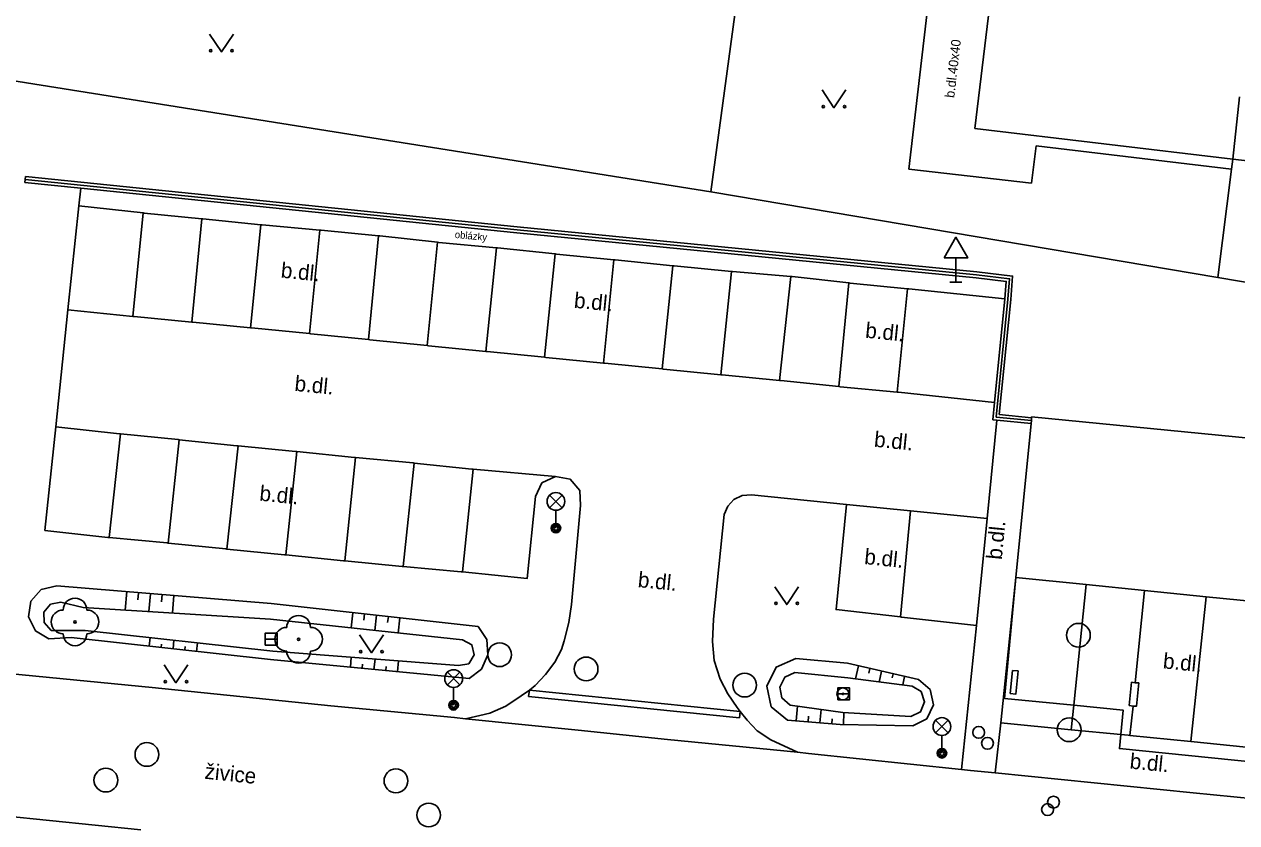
# Model space of a CAD drawing. Extents: x -598233 to -596890, y -1157848 to -1156431.
# Drawn here: x -597843.7 to -597792.6, y -1156874 to -1156840.4 of the extents above; entities that cross this region are included whole.
import ezdxf

# ---------------------------------------------------------------- set-up
doc = ezdxf.new("R2010")
doc.units = 0
for name, color, linetype in [('Level 10', 7, 'Continuous'), ('Level 11', 7, 'Continuous'), ('Level 14', 7, 'Continuous'), ('Level 15', 7, 'Continuous'), ('Level 22', 7, 'Continuous'), ('Level 24', 7, 'Continuous'), ('Level 25', 7, 'Continuous'), ('Level 27', 7, 'Continuous'), ('Level 28', 7, 'Continuous'), ('Level 33', 7, 'Continuous'), ('Level 34', 7, 'Continuous'), ('Level 36', 7, 'Continuous'), ('Level 40', 7, 'Continuous'), ('Level 5', 7, 'Continuous'), ('Level 7', 7, 'Continuous')]:
    doc.layers.add(name, color=color, linetype=linetype)

msp = doc.modelspace()

# ---------------------------------------------------------------- linework, layer by layer
at = {"layer": 'Level 10'}
for points in [[(-597822.13, -1156860.26), (-597822.48, -1156863.71), (-597825.21, -1156863.43), (-597825.26, -1156863.43), (-597827.7, -1156863.21), (-597827.75, -1156863.21), (-597830.17, -1156862.97), (-597830.22, -1156862.97), (-597832.65, -1156862.72), (-597832.7, -1156862.71), (-597835.13, -1156862.47), (-597835.18, -1156862.46), (-597837.6, -1156862.22), (-597837.65, -1156862.21), (-597840.09, -1156861.98), (-597840.14, -1156861.98), (-597842.8, -1156861.69), (-597842.34, -1156857.33), (-597841.83, -1156852.4), (-597841.37, -1156848.02), (-597841.29, -1156847.28)], [(-597803.56, -1156865.69), (-597803.11, -1156861.19), (-597802.7, -1156857.05)], [(-597822.13, -1156860.26), (-597821.86, -1156859.69), (-597821.29, -1156859.41), (-597820.67, -1156859.53), (-597820.26, -1156860.01), (-597820.23, -1156860.64)], [(-597814.18, -1156861.02), (-597814.03, -1156860.66), (-597813.77, -1156860.38), (-597813.42, -1156860.21), (-597813.03, -1156860.19)], [(-597813.03, -1156860.19), (-597809.03, -1156860.59)], [(-597820.23, -1156860.64), (-597820.61, -1156864.81), (-597820.72, -1156865.56), (-597820.92, -1156866.34), (-597821.04, -1156866.7), (-597821.31, -1156867.24), (-597821.71, -1156867.76), (-597822.15, -1156868.22), (-597822.39, -1156868.41), (-597822.74, -1156868.65), (-597823.38, -1156869.08), (-597824.05, -1156869.38), (-597825.08, -1156869.62)], [(-597803.56, -1156865.69), (-597806.71, -1156865.34), (-597806.76, -1156865.33), (-597809.47, -1156865.02), (-597809.03, -1156860.59)], [(-597811.1, -1156871.03), (-597812.22, -1156870.51), (-597812.8, -1156870.12), (-597813.22, -1156869.67), (-597813.51, -1156869.31), (-597813.64, -1156869.14), (-597814.03, -1156868.57), (-597814.35, -1156867.95), (-597814.6, -1156867.17), (-597814.68, -1156866.37), (-597814.63, -1156865.42), (-597814.18, -1156861.02)], [(-597801.89, -1156863.67), (-597802.53, -1156869.79), (-597802.76, -1156871.9)], [(-597847.09, -1156867.44), (-597838.28, -1156868.3)], [(-597838.28, -1156868.3), (-597830.75, -1156869.07)], [(-597825.55, -1156869.56), (-597830.75, -1156869.07)], [(-597825.08, -1156869.62), (-597825.55, -1156869.56)], [(-597810.63, -1156871.08), (-597811.1, -1156871.03)], [(-597810.63, -1156871.08), (-597804.18, -1156871.76), (-597803.8, -1156871.8), (-597802.76, -1156871.9)]]:
    msp.add_lwpolyline(points, dxfattribs=at)
at = {"layer": 'Level 11'}
for points in [[(-597806.4, -1156846.48), (-597805.48, -1156838.52)], [(-597801.04, -1156845.5), (-597801.23, -1156847.07)], [(-597792.81, -1156846.47), (-597801.04, -1156845.5)], [(-597784.3, -1156847.03), (-597792.76, -1156846.06)], [(-597801.23, -1156847.07), (-597806.4, -1156846.48)], [(-597843.62, -1156846.79), (-597822.9, -1156848.91), (-597803.54, -1156850.8), (-597802.03, -1156850.98), (-597802.11, -1156851.96), (-597802.6, -1156856.81)], [(-597841.37, -1156848.02), (-597838.66, -1156848.32), (-597838.61, -1156848.33), (-597836.19, -1156848.57), (-597836.14, -1156848.57), (-597833.7, -1156848.82), (-597833.65, -1156848.82), (-597831.21, -1156849.04), (-597831.16, -1156849.04), (-597828.74, -1156849.28), (-597828.69, -1156849.29), (-597826.26, -1156849.55), (-597826.21, -1156849.56), (-597823.78, -1156849.79), (-597823.73, -1156849.79), (-597821.3, -1156850.04), (-597821.25, -1156850.05), (-597818.83, -1156850.29), (-597818.78, -1156850.29), (-597816.34, -1156850.54), (-597816.29, -1156850.55), (-597813.88, -1156850.79), (-597813.83, -1156850.79), (-597811.37, -1156850.99), (-597811.32, -1156850.99), (-597808.93, -1156851.26), (-597808.88, -1156851.27), (-597806.46, -1156851.51), (-597806.41, -1156851.52), (-597802.36, -1156851.94)], [(-597838.66, -1156848.32), (-597839.09, -1156852.68)], [(-597836.61, -1156852.92), (-597836.19, -1156848.57)], [(-597833.7, -1156848.82), (-597834.14, -1156853.16)], [(-597831.65, -1156853.4), (-597831.21, -1156849.04)], [(-597828.74, -1156849.28), (-597829.16, -1156853.65)], [(-597826.69, -1156853.9), (-597826.26, -1156849.55)], [(-597823.78, -1156849.79), (-597824.22, -1156854.15)], [(-597821.75, -1156854.39), (-597821.3, -1156850.04)], [(-597818.83, -1156850.29), (-597819.26, -1156854.64)], [(-597816.79, -1156854.89), (-597816.34, -1156850.54)], [(-597813.88, -1156850.79), (-597814.32, -1156855.14)], [(-597811.85, -1156855.38), (-597811.37, -1156850.99)], [(-597808.93, -1156851.26), (-597809.35, -1156855.63)], [(-597806.89, -1156855.87), (-597806.46, -1156851.51)], [(-597841.83, -1156852.4), (-597839.09, -1156852.68), (-597839.04, -1156852.68), (-597836.61, -1156852.92), (-597836.56, -1156852.92), (-597834.14, -1156853.16), (-597834.09, -1156853.16), (-597831.65, -1156853.4), (-597831.6, -1156853.41), (-597829.16, -1156853.65), (-597829.11, -1156853.66), (-597826.69, -1156853.9), (-597826.64, -1156853.91), (-597824.22, -1156854.15), (-597824.17, -1156854.15), (-597821.75, -1156854.39), (-597821.7, -1156854.4), (-597819.26, -1156854.64), (-597819.21, -1156854.64), (-597816.79, -1156854.89), (-597816.74, -1156854.9), (-597814.32, -1156855.14), (-597814.27, -1156855.14), (-597811.85, -1156855.38), (-597811.8, -1156855.38), (-597809.35, -1156855.63), (-597809.3, -1156855.64), (-597806.89, -1156855.87), (-597806.84, -1156855.87), (-597802.8, -1156856.3)], [(-597802.6, -1156856.81), (-597801.23, -1156856.94)], [(-597842.34, -1156857.33), (-597839.66, -1156857.62), (-597839.61, -1156857.62), (-597837.19, -1156857.86), (-597837.14, -1156857.87), (-597834.71, -1156858.12), (-597834.66, -1156858.12), (-597832.24, -1156858.36), (-597832.19, -1156858.37), (-597829.76, -1156858.61), (-597829.71, -1156858.61), (-597827.29, -1156858.84), (-597827.24, -1156858.85), (-597824.81, -1156859.11), (-597824.76, -1156859.11), (-597821.29, -1156859.41)], [(-597839.61, -1156857.62), (-597840.09, -1156861.98)], [(-597837.6, -1156862.22), (-597837.14, -1156857.87)], [(-597834.66, -1156858.12), (-597835.13, -1156862.47)], [(-597832.65, -1156862.72), (-597832.19, -1156858.37)], [(-597829.71, -1156858.61), (-597830.17, -1156862.97)], [(-597827.7, -1156863.21), (-597827.24, -1156858.85)], [(-597824.76, -1156859.11), (-597825.21, -1156863.43)], [(-597809.03, -1156860.59), (-597806.33, -1156860.86), (-597803.11, -1156861.19)], [(-597806.33, -1156860.86), (-597806.76, -1156865.33)], [(-597799.46, -1156869.05), (-597798.94, -1156863.97)], [(-597796.47, -1156864.22), (-597796.87, -1156868.1)], [(-597794.52, -1156870.58), (-597793.88, -1156864.48)], [(-597804.18, -1156871.76), (-597803.56, -1156865.69)], [(-597799.56, -1156870.08), (-597799.46, -1156869.05)], [(-597796.96, -1156869.08), (-597797.09, -1156870.32)], [(-597811.1, -1156871.03), (-597816.57, -1156870.49), (-597820.34, -1156870.1), (-597825.08, -1156869.62)], [(-597802.53, -1156869.79), (-597799.56, -1156870.08), (-597797.47, -1156870.28)], [(-597797.47, -1156870.28), (-597797.17, -1156870.31), (-597797.09, -1156870.32), (-597794.52, -1156870.58), (-597791.65, -1156870.87)], [(-597802.76, -1156871.9), (-597794.43, -1156872.74), (-597791.86, -1156872.99)], [(-597846.47, -1156873.51), (-597838.75, -1156874.3)]]:
    msp.add_lwpolyline(points, dxfattribs=at)
at = {"layer": 'Level 14'}
for points in [[(-597842.63, -1156866.25), (-597843.2, -1156865.92), (-597843.49, -1156865.32), (-597843.39, -1156864.66), (-597842.95, -1156864.17), (-597842.3, -1156864.02)], [(-597842.3, -1156864.02), (-597833.26, -1156864.77), (-597824.54, -1156865.73)], [(-597842.53, -1156865.9), (-597842.83, -1156865.57), (-597842.84, -1156865.13), (-597842.56, -1156864.79), (-597842.13, -1156864.71)], [(-597842.13, -1156864.71), (-597841.18, -1156864.93), (-597833.3, -1156865.42), (-597825.21, -1156866.3)], [(-597825.37, -1156867.38), (-597833.2, -1156866.77), (-597841.1, -1156865.9), (-597842.53, -1156865.9)], [(-597824.54, -1156865.73), (-597824.18, -1156866.28), (-597824.14, -1156866.93), (-597824.41, -1156867.53), (-597824.93, -1156867.92)], [(-597824.93, -1156867.92), (-597833.29, -1156867.12), (-597841.69, -1156866.2), (-597842.63, -1156866.25)], [(-597825.21, -1156866.3), (-597824.82, -1156866.5), (-597824.71, -1156866.93)], [(-597824.71, -1156866.93), (-597824.94, -1156867.3), (-597825.37, -1156867.38)], [(-597811.52, -1156869.68), (-597812.21, -1156869.11), (-597812.39, -1156868.24), (-597811.99, -1156867.44), (-597811.17, -1156867.08)], [(-597811.17, -1156867.08), (-597808.99, -1156867.28), (-597806, -1156867.97)], [(-597811.4, -1156869.05), (-597811.75, -1156868.74), (-597811.84, -1156868.29), (-597811.63, -1156867.87), (-597811.21, -1156867.67)], [(-597811.21, -1156867.67), (-597808.97, -1156867.9), (-597806.27, -1156868.24)], [(-597806, -1156867.97), (-597805.5, -1156868.39), (-597805.37, -1156869.03), (-597805.65, -1156869.62), (-597806.24, -1156869.91)], [(-597806.27, -1156868.24), (-597805.88, -1156868.47), (-597805.74, -1156868.9), (-597805.91, -1156869.32), (-597806.32, -1156869.52)], [(-597806.32, -1156869.52), (-597809.18, -1156869.35), (-597811.4, -1156869.05)], [(-597806.24, -1156869.91), (-597809.3, -1156869.86), (-597811.52, -1156869.68)]]:
    msp.add_lwpolyline(points, dxfattribs=at)
at = {"layer": 'Level 15'}
for points in [[(-597839.35, -1156864.26), (-597839.41, -1156865.04)], [(-597838.85, -1156864.31), (-597838.88, -1156864.61)], [(-597838.35, -1156864.35), (-597838.42, -1156865.1)], [(-597837.86, -1156864.39), (-597837.88, -1156864.69)], [(-597837.36, -1156864.43), (-597837.42, -1156865.16)], [(-597829.83, -1156865.15), (-597829.9, -1156865.79)], [(-597829.33, -1156865.2), (-597829.36, -1156865.46)], [(-597828.83, -1156865.26), (-597828.9, -1156865.9)], [(-597828.33, -1156865.31), (-597828.36, -1156865.57)], [(-597827.84, -1156865.37), (-597827.91, -1156866.01)], [(-597838.4, -1156866.56), (-597838.36, -1156866.2)], [(-597837.9, -1156866.61), (-597837.89, -1156866.47)], [(-597837.4, -1156866.67), (-597837.36, -1156866.31)], [(-597836.41, -1156866.78), (-597836.37, -1156866.42)], [(-597836.91, -1156866.72), (-597836.89, -1156866.58)], [(-597829.93, -1156867.44), (-597829.89, -1156867.03)], [(-597829.43, -1156867.49), (-597829.42, -1156867.32)], [(-597828.94, -1156867.54), (-597828.89, -1156867.11)], [(-597828.44, -1156867.58), (-597828.42, -1156867.41)], [(-597827.94, -1156867.63), (-597827.9, -1156867.18)], [(-597808.53, -1156867.39), (-597808.65, -1156867.94)], [(-597808.04, -1156867.5), (-597808.09, -1156867.7)], [(-597807.55, -1156867.61), (-597807.66, -1156868.07)], [(-597807.06, -1156867.72), (-597807.1, -1156867.89)], [(-597806.58, -1156867.84), (-597806.66, -1156868.19)], [(-597811.15, -1156869.71), (-597811.1, -1156869.09)], [(-597810.65, -1156869.75), (-597810.63, -1156869.51)], [(-597810.15, -1156869.79), (-597810.1, -1156869.23)], [(-597809.15, -1156869.86), (-597809.14, -1156869.35)], [(-597809.65, -1156869.83), (-597809.63, -1156869.62)]]:
    msp.add_lwpolyline(points, dxfattribs=at)
at = {"layer": 'Level 22'}
for centre in [(-597841.53, -1156865.54), (-597832.11, -1156866.27)]:
    msp.add_circle(centre, 0.05, dxfattribs=at)
for centre, start, end in [((-597841.53, -1156865.04), 0, 180), ((-597842.03, -1156865.54), 90, 270), ((-597841.03, -1156865.54), 270, 90), ((-597832.11, -1156865.77), 0, 180), ((-597832.61, -1156866.27), 90, 270), ((-597831.61, -1156866.27), 270, 90), ((-597841.53, -1156866.04), 180, 0), ((-597832.11, -1156866.77), 180, 0)]:
    msp.add_arc(centre, 0.5, start, end, dxfattribs=at)
at = {"layer": 'Level 24'}
for points in [[(-597822.42, -1156868.68), (-597822.39, -1156868.41), (-597813.51, -1156869.31), (-597813.54, -1156869.58)], [(-597822.42, -1156868.68), (-597813.54, -1156869.58)]]:
    msp.add_lwpolyline(points, dxfattribs=at)
at = {"layer": 'Level 25'}
for radius in [0.25, 0.0303]:
    msp.add_circle((-597809.18, -1156868.57), radius, dxfattribs=at)
at = {"layer": 'Level 27'}
for p, q in [((-597833.52, -1156866.27), (-597833.02, -1156866.27)), ((-597809.4, -1156868.57), (-597808.9, -1156868.57))]:
    msp.add_line(p, q, dxfattribs=at)
for points in [[(-597833.52, -1156866.52), (-597833.02, -1156866.52), (-597833.02, -1156866.02), (-597833.52, -1156866.02)], [(-597809.4, -1156868.82), (-597808.9, -1156868.82), (-597808.9, -1156868.32), (-597809.4, -1156868.32)]]:
    msp.add_lwpolyline(points, close=True, dxfattribs=at)
for centre in [(-597799.26, -1156866.1), (-597823.64, -1156866.92), (-597820, -1156867.52), (-597813.32, -1156868.2), (-597799.65, -1156870.08), (-597838.5, -1156871.12), (-597840.23, -1156872.2), (-597828.01, -1156872.23), (-597826.63, -1156873.67)]:
    msp.add_circle(centre, 0.5, dxfattribs=at)
at = {"layer": 'Level 28'}
for centre in [(-597803.46, -1156870.19), (-597803.09, -1156870.65), (-597800.31, -1156873.13), (-597800.56, -1156873.44)]:
    msp.add_circle(centre, 0.25, dxfattribs=at)
at = {"layer": 'Level 33'}
for p, q in [((-597821.535, -1156860.73), (-597821.005, -1156860.2)), ((-597821.535, -1156860.2), (-597821.005, -1156860.73)), ((-597821.27, -1156860.84), (-597821.27, -1156861.59)), ((-597825.845, -1156868.19), (-597825.315, -1156867.66)), ((-597825.845, -1156867.66), (-597825.315, -1156868.19)), ((-597825.58, -1156868.3), (-597825.58, -1156869.05)), ((-597805.275, -1156870.21), (-597804.745, -1156869.68)), ((-597805.275, -1156869.68), (-597804.745, -1156870.21)), ((-597805.01, -1156870.32), (-597805.01, -1156871.07))]:
    msp.add_line(p, q, dxfattribs=at)
for centre, radius in [((-597821.27, -1156860.465), 0.375), ((-597821.27, -1156861.59), 0.2), ((-597821.27, -1156861.59), 0.1445), ((-597821.27, -1156861.59), 0.0876), ((-597825.58, -1156867.925), 0.375), ((-597825.58, -1156869.05), 0.2), ((-597825.58, -1156869.05), 0.1445), ((-597825.58, -1156869.05), 0.0876), ((-597805.01, -1156869.945), 0.375), ((-597805.01, -1156871.07), 0.2), ((-597805.01, -1156871.07), 0.1445), ((-597805.01, -1156871.07), 0.0876)]:
    msp.add_circle(centre, radius, dxfattribs=at)
at = {"layer": 'Level 34'}
for p, q in [((-597804.42, -1156850.212), (-597804.42, -1156851.23)), ((-597804.67, -1156851.23), (-597804.17, -1156851.23))]:
    msp.add_line(p, q, dxfattribs=at)
msp.add_lwpolyline([(-597804.92, -1156850.212), (-597803.92, -1156850.212), (-597804.42, -1156849.346)], close=True, dxfattribs=at)
at = {"layer": 'Level 36'}
for points in [[(-597835.86, -1156840.79), (-597835.36, -1156841.54), (-597834.86, -1156840.79)], [(-597810.06, -1156843.14), (-597809.56, -1156843.89), (-597809.06, -1156843.14)], [(-597812.05, -1156864.06), (-597811.55, -1156864.81), (-597811.05, -1156864.06)], [(-597829.54, -1156866.09), (-597829.04, -1156866.84), (-597828.54, -1156866.09)], [(-597837.78, -1156867.35), (-597837.28, -1156868.1), (-597836.78, -1156867.35)]]:
    msp.add_lwpolyline(points, dxfattribs=at)
for centre in [(-597835.8102, -1156841.4898), (-597834.9108, -1156841.4898), (-597810.0102, -1156843.8398), (-597809.1108, -1156843.8398), (-597812.0002, -1156864.7598), (-597811.1008, -1156864.7598), (-597829.4902, -1156866.7898), (-597828.5908, -1156866.7898), (-597837.7302, -1156868.0498), (-597836.8308, -1156868.0498)]:
    msp.add_circle(centre, 0.05, dxfattribs=at)
at = {"layer": 'Level 5'}
for points in [[(-597801.8, -1156829.34), (-597802.86, -1156838.34), (-597802.9, -1156838.72), (-597803.62, -1156844.77)], [(-597792.76, -1156846.06), (-597792.48, -1156843.43)], [(-597803.62, -1156844.77), (-597792.76, -1156846.06)], [(-597801.23, -1156856.9), (-597801.23, -1156856.94), (-597801.24, -1156857.06), (-597801.25, -1156857.19), (-597801.89, -1156863.67), (-597798.94, -1156863.97), (-597796.47, -1156864.22), (-597793.88, -1156864.48), (-597791.02, -1156864.77), (-597790.9, -1156864.78), (-597790.87, -1156864.78), (-597789.5, -1156864.9), (-597789.46, -1156864.91), (-597789.33, -1156864.92), (-597786.48, -1156865.21), (-597784, -1156865.46), (-597781.55, -1156865.71), (-597778.79, -1156865.99), (-597775.05, -1156866.36), (-597775.52, -1156871.2)], [(-597801.23, -1156856.9), (-597773.88, -1156859.59), (-597774.55, -1156866.41), (-597774.76, -1156866.39), (-597775.1, -1156869.72), (-597775.25, -1156871.23), (-597775.4, -1156871.21), (-597775.52, -1156871.2)], [(-597799.46, -1156869.05), (-597802.38, -1156868.76), (-597801.89, -1156863.67)], [(-597802.04, -1156867.58), (-597801.8, -1156867.6), (-597801.89, -1156868.58), (-597802.13, -1156868.56)], [(-597802.04, -1156867.58), (-597802.13, -1156868.56)], [(-597797.02, -1156868.08), (-597796.87, -1156868.1), (-597796.72, -1156868.11), (-597796.82, -1156869.09), (-597796.96, -1156869.08), (-597797.12, -1156869.06)], [(-597797.02, -1156868.08), (-597797.12, -1156869.06)], [(-597797.47, -1156870.28), (-597797.37, -1156869.26), (-597799.46, -1156869.05)], [(-597791.71, -1156871.46), (-597797.53, -1156870.87), (-597797.47, -1156870.28)]]:
    msp.add_lwpolyline(points, dxfattribs=at)
at = {"layer": 'Level 7'}
for points in [[(-597814.75, -1156847.43), (-597813.73, -1156839.96)], [(-597857.25, -1156840.67), (-597814.75, -1156847.43)], [(-597793.38, -1156851.04), (-597792.81, -1156846.47), (-597792.76, -1156846.06)], [(-597843.62, -1156846.79), (-597843.63, -1156846.91), (-597843.65, -1156847.04)], [(-597843.65, -1156847.04), (-597841.29, -1156847.28), (-597822.92, -1156849.16), (-597803.57, -1156851.05), (-597802.3, -1156851.2), (-597802.36, -1156851.94), (-597802.8, -1156856.3), (-597802.87, -1156857.03)], [(-597843.63, -1156846.91), (-597822.91, -1156849.03), (-597803.56, -1156850.92), (-597802.16, -1156851.09), (-597802.23, -1156851.95), (-597802.73, -1156856.92)], [(-597814.75, -1156847.43), (-597793.38, -1156851.04)], [(-597793.38, -1156851.04), (-597786.59, -1156852.19)], [(-597801.25, -1156857.19), (-597802.7, -1156857.05), (-597802.87, -1156857.03)], [(-597801.24, -1156857.06), (-597802.73, -1156856.92)]]:
    msp.add_lwpolyline(points, dxfattribs=at)

# ---------------------------------------------------------------- texts
at = {"layer": 'Level 40'}
for s, height, rotation, p in [('b.dl.40x40', 0.4, 83.41423, (-597804.49, -1156843.49)), ('oblázky', 0.3, 354.70143, (-597825.54, -1156849.37)), ('b.dl.', 0.65, 354.26663, (-597832.88, -1156851.04)), ('b.dl.', 0.65, 354.49452, (-597820.53, -1156852.31)), ('b.dl.', 0.65, 354.25991, (-597808.26, -1156853.57)), ('b.dl.', 0.65, 354.45022, (-597832.3, -1156855.81)), ('b.dl.', 0.65, 354.25991, (-597807.89, -1156858.16)), ('b.dl.', 0.65, 354.24366, (-597833.78, -1156860.43)), ('b.dl.', 0.65, 84.43189, (-597802.49, -1156862.94)), ('b.dl.', 0.65, 354.25991, (-597808.3, -1156863.1)), ('b.dl.', 0.65, 354.25991, (-597817.84, -1156864.07)), ('b.dl.', 0.65, 354.29667, (-597795.72, -1156867.49)), ('b.dl.', 0.65, 354.29667, (-597797.12, -1156871.71)), ('živice', 0.65, 354.15272, (-597836.09, -1156872.14))]:
    msp.add_text(s, height=height, rotation=rotation, dxfattribs=at).set_placement(p)

doc.saveas('drawing.dxf')
